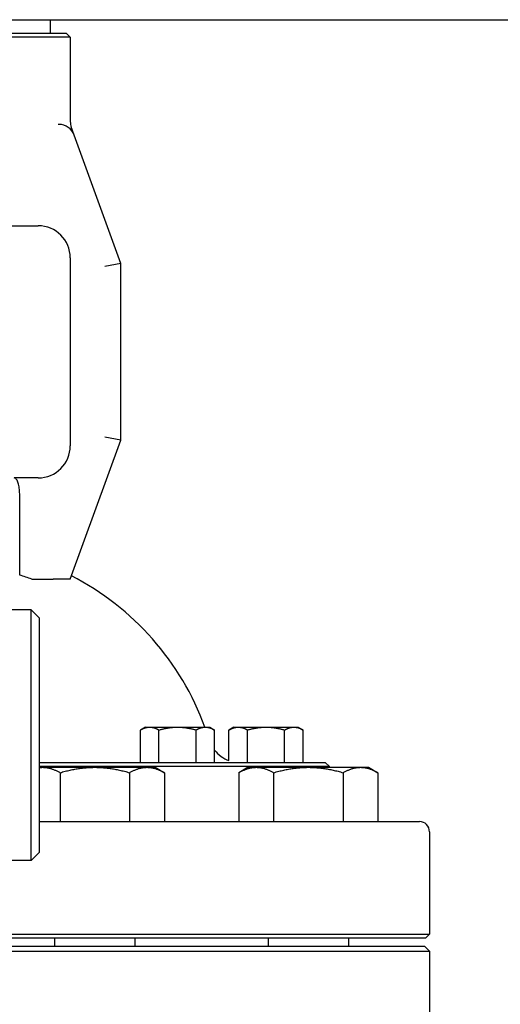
# Model space of a CAD drawing. Header units: inches. Extents: x 24 to 1128, y -69 to 748.
# Tile 516 of 656: x 751 to 754.74, y 302.45 to 310.11. Entities that reach past the tile are written whole.
import ezdxf

# ---------------------------------------------------------------- set-up
doc = ezdxf.new("R2010")
doc.units = ezdxf.units.IN
doc.header["$LTSCALE"] = 32
doc.header["$MEASUREMENT"] = 0
doc.layers.add('Visible (ANSI)', color=7, linetype='Continuous', lineweight=30)

msp = doc.modelspace()

# ---------------------------------------------------------------- linework, layer by layer
at = {"layer": 'Visible (ANSI)'}
for p, q in [((732.86063, 310.10867), (769.36063, 310.10867)), ((751.2319, 310.10867), (751.2319, 310.00286)), ((751.38938, 309.97161), (749.42088, 309.97161)), ((749.45213, 310.00286), (751.35813, 310.00286)), ((751.35813, 310.00286), (751.38938, 309.97161)), ((751.38938, 309.97161), (751.38938, 309.31624)), ((751.30186, 309.2942), (751.29489, 309.2942)), ((751.41932, 309.21195), (751.3957, 309.27684)), ((751.78309, 308.21252), (751.41932, 309.21195)), ((750.8938, 308.5068), (751.03598, 308.5068)), ((751.03598, 308.5068), (751.13938, 308.5068)), ((751.38938, 308.2568), (751.38938, 306.79617)), ((751.78309, 308.21252), (751.65809, 308.19048)), ((751.78309, 306.84045), (751.78309, 308.21252)), ((751.38938, 305.75877), (751.78309, 306.84045)), ((751.78309, 306.84045), (751.65809, 306.86249)), ((751.13938, 306.54617), (750.95243, 306.54617)), ((750.99568, 305.78986), (750.99568, 306.42117)), ((751.08904, 305.75877), (751.25636, 305.75877)), ((751.38938, 305.75877), (751.25636, 305.75877)), ((751.08567, 305.51992), (750.49302, 305.51992)), ((751.08567, 303.57242), (751.08567, 305.51992)), ((751.14817, 305.45742), (751.08567, 305.51992)), ((751.14817, 305.45742), (751.14817, 303.63492)), ((751.97403, 304.60857), (751.93536, 304.58624)), ((751.97403, 304.60857), (752.00752, 304.60857)), ((752.00752, 304.60857), (752.22403, 304.60857)), ((752.22403, 304.60857), (752.44054, 304.60857)), ((752.44054, 304.60857), (752.47403, 304.60857)), ((752.47403, 304.60857), (752.51271, 304.58624)), ((752.66301, 304.60857), (752.62433, 304.58624)), ((752.66301, 304.60857), (752.6965, 304.60857)), ((752.6965, 304.60857), (752.91301, 304.60857)), ((752.91301, 304.60857), (753.12951, 304.60857)), ((753.12951, 304.60857), (753.16301, 304.60857)), ((753.16301, 304.60857), (753.20168, 304.58624)), ((751.93536, 304.33357), (751.93536, 304.58624)), ((752.07969, 304.33357), (752.07969, 304.58624)), ((752.36837, 304.33357), (752.36837, 304.58624)), ((752.51271, 304.33357), (752.51271, 304.58624)), ((752.62433, 304.34868), (752.62433, 304.58624)), ((752.76867, 304.33357), (752.76867, 304.58624)), ((753.05734, 304.33357), (753.05734, 304.58624)), ((753.20168, 304.33357), (753.20168, 304.58624)), ((751.14817, 304.33357), (751.77978, 304.33357)), ((751.78264, 304.30232), (751.14817, 304.30232)), ((751.14817, 304.29617), (751.17435, 304.29617)), ((751.17435, 304.29617), (751.5803, 304.29617)), ((751.5803, 304.29617), (751.98625, 304.29617)), ((751.77978, 304.33357), (753.31625, 304.33357)), ((753.34734, 304.30232), (751.78264, 304.30232)), ((751.98625, 304.29617), (752.04905, 304.29617)), ((752.04905, 304.29617), (752.12157, 304.2543)), ((752.77349, 304.29617), (752.70098, 304.2543)), ((752.77349, 304.29617), (752.83629, 304.29617)), ((752.83629, 304.29617), (753.24224, 304.29617)), ((753.24224, 304.29617), (753.64819, 304.29617)), ((753.31625, 304.33357), (753.37388, 304.33357)), ((753.40513, 304.30232), (753.34734, 304.30232)), ((753.37388, 304.33357), (753.40513, 304.30232)), ((753.40513, 304.29617), (753.40513, 304.30232)), ((753.64819, 304.29617), (753.71099, 304.29617)), ((753.71099, 304.29617), (753.78351, 304.2543)), ((751.30967, 304.2543), (751.30967, 303.87429)), ((751.85094, 304.2543), (751.85094, 303.87429)), ((752.12157, 304.2543), (752.12157, 303.87429)), ((752.70098, 304.2543), (752.70098, 303.87429)), ((752.97161, 304.2543), (752.97161, 303.87429)), ((753.51288, 304.2543), (753.51288, 303.87429)), ((753.78351, 304.2543), (753.78351, 303.87429)), ((751.14817, 303.87429), (754.10592, 303.87429)), ((754.18466, 303.79555), (754.18466, 303.00003)), ((751.14817, 303.63492), (751.08567, 303.57242)), ((751.08567, 303.57242), (749.53833, 303.57242)), ((750.4443, 303.00003), (754.18466, 303.00003)), ((754.15341, 302.96878), (754.18466, 303.00003)), ((754.15341, 302.96878), (750.41324, 302.96878)), ((751.2678, 302.96878), (751.2678, 302.90579)), ((751.8928, 302.96878), (751.8928, 302.90579)), ((752.92974, 302.96878), (752.92974, 302.90579)), ((753.55474, 302.96878), (753.55474, 302.90579)), ((746.62561, 302.86642), (754.18466, 302.86642)), ((746.66498, 302.90579), (754.14529, 302.90579)), ((754.14529, 302.90579), (754.18466, 302.86642)), ((754.18466, 302.86642), (754.18466, 302.07902))]:
    msp.add_line(p, q, dxfattribs=at)
for centre, radius, start, end in [((751.30186, 309.1692), 0.125, 20, 90), ((751.51438, 309.31624), 0.125, 180, 200), ((751.13938, 308.2568), 0.25, 0, 90), ((751.13938, 306.79617), 0.25, 270, 0), ((750.40513, 303.86113), 2.01712, 70.180879, 72.976134), ((750.40513, 303.86113), 2.16535, 20.192895, 62.680684), ((752.70991, 304.58357), 0.25, 217.923408, 249.98119), ((754.10592, 303.79555), 0.07874, 0, 90)]:
    msp.add_arc(centre, radius, start, end, dxfattribs=at)
msp.add_open_spline([(750.99568, 306.42117), (750.99568, 306.43666), (750.99473, 306.45196), (750.99096, 306.48102), (750.98814, 306.49439), (750.98082, 306.51783), (750.9763, 306.52744), (750.96838, 306.53817), (750.96534, 306.54113), (750.95906, 306.54513), (750.95582, 306.54615), (750.95251, 306.54617), (750.95247, 306.54617), (750.95243, 306.54617)], degree=3, knots=[-0.51447823, -0.51447823, -0.51447823, -0.51447823, -0.39620285, -0.39620285, -0.27486586, -0.27486586, -0.14690316, -0.14690316, -0.07369055, -0.07369055, 0, 0, 0.00085806, 0.00085806, 0.00085806, 0.00085806], dxfattribs=at)
for points, weights in [([(751.93536, 304.58624), (751.97403, 304.60857), (752.00752, 304.60857)], [1.01001874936, 1.04314139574, 1]), ([(752.00752, 304.60857), (752.04102, 304.60857), (752.07969, 304.58624)], [1, 1.04314139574, 1.01001874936]), ([(752.07969, 304.58624), (752.15704, 304.60857), (752.22403, 304.60857)], [1.01001874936, 1.04314139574, 1]), ([(752.22403, 304.60857), (752.29102, 304.60857), (752.36837, 304.58624)], [1, 1.04314139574, 1.01001874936]), ([(752.36837, 304.58624), (752.40704, 304.60857), (752.44054, 304.60857)], [1.01001874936, 1.04314139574, 1]), ([(752.44054, 304.60857), (752.47403, 304.60857), (752.51271, 304.58624)], [1, 1.04314139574, 1.01001874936]), ([(752.62433, 304.58624), (752.66301, 304.60857), (752.6965, 304.60857)], [1.01001874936, 1.04314139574, 1]), ([(752.6965, 304.60857), (752.72999, 304.60857), (752.76867, 304.58624)], [1, 1.04314139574, 1.01001874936]), ([(752.76867, 304.58624), (752.84602, 304.60857), (752.91301, 304.60857)], [1.01001874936, 1.04314139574, 1]), ([(752.91301, 304.60857), (752.97999, 304.60857), (753.05734, 304.58624)], [1, 1.04314139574, 1.01001874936]), ([(753.05734, 304.58624), (753.09602, 304.60857), (753.12951, 304.60857)], [1.01001874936, 1.04314139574, 1]), ([(753.12951, 304.60857), (753.16301, 304.60857), (753.20168, 304.58624)], [1, 1.04314139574, 1.01001874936]), ([(751.14817, 304.29449), (751.1613, 304.29617), (751.17435, 304.29617)], [1.01425875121, 1.00866913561, 1]), ([(751.17435, 304.29617), (751.23715, 304.29617), (751.30967, 304.2543)], [1, 1.04314139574, 1.01001874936]), ([(751.30967, 304.2543), (751.4547, 304.29617), (751.5803, 304.29617)], [1.01001874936, 1.04314139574, 1]), ([(751.5803, 304.29617), (751.7059, 304.29617), (751.85094, 304.2543)], [1, 1.04314139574, 1.01001874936]), ([(751.85094, 304.2543), (751.92345, 304.29617), (751.98625, 304.29617)], [1.01001874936, 1.04314139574, 1]), ([(751.98625, 304.29617), (752.04905, 304.29617), (752.12157, 304.2543)], [1, 1.04314139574, 1.01001874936]), ([(752.70098, 304.2543), (752.77349, 304.29617), (752.83629, 304.29617)], [1.01001874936, 1.04314139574, 1]), ([(752.83629, 304.29617), (752.89909, 304.29617), (752.97161, 304.2543)], [1, 1.04314139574, 1.01001874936]), ([(752.97161, 304.2543), (753.11664, 304.29617), (753.24224, 304.29617)], [1.01001874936, 1.04314139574, 1]), ([(753.24224, 304.29617), (753.36784, 304.29617), (753.51288, 304.2543)], [1, 1.04314139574, 1.01001874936]), ([(753.51288, 304.2543), (753.58539, 304.29617), (753.64819, 304.29617)], [1.01001874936, 1.04314139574, 1]), ([(753.64819, 304.29617), (753.71099, 304.29617), (753.78351, 304.2543)], [1, 1.04314139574, 1.01001874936])]:
    msp.add_rational_spline(points, weights, degree=2, dxfattribs=at)

doc.saveas('drawing.dxf')
